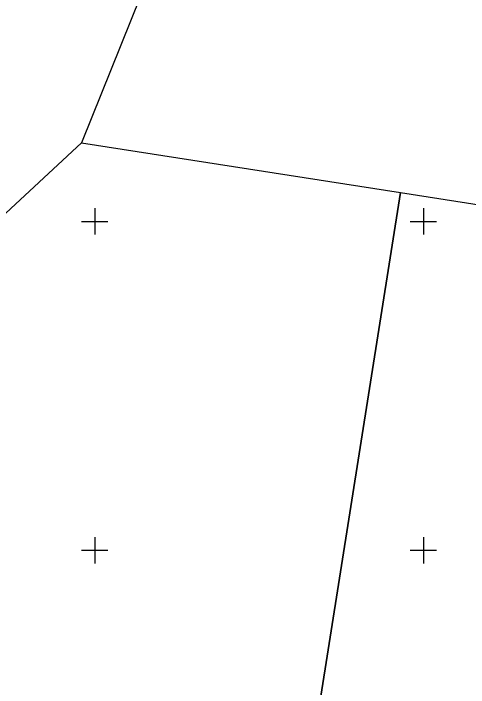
# Model space of a CAD drawing. Extents: x 551623 to 559850, y 6561220 to 6567135.
# Drawn here: x 555437.6 to 555506.9, y 6565529.1 to 6565631.6 of the extents above; entities that cross this region are included whole.
import ezdxf

# ---------------------------------------------------------------- set-up
doc = ezdxf.new("R2010")
doc.units = 0
doc.layers.add('PIIR', color=7, linetype='Continuous')
doc.layers.add('VORK', color=7, linetype='Continuous')

msp = doc.modelspace()

# ---------------------------------------------------------------- linework, layer by layer
at = {"layer": 'PIIR'}
msp.add_lwpolyline([(555524.79, 6565820.16), (555464.46, 6565652.92), (555447.97, 6565611.96), (555353.12, 6565523.87), (555343.14, 6565512.46), (555302.6, 6565539.71), (555242.37, 6565583.94), (555179.42, 6565586.32), (555138.98, 6565580.6), (555121.18, 6565602.26), (555116.17, 6565610.5), (555109.96, 6565624.83), (555093.56, 6565628.47), (555079.04, 6565618.4), (555074.13, 6565607.82), (555075.34, 6565593.24), (555091.74, 6565551.94), (555171.91, 6565394.64), (555191.35, 6565341.19)], dxfattribs=at)
for points in [[(555353.12, 6565523.87), (555447.97, 6565611.96), (555496.51, 6565604.38), (555470.4, 6565439.4), (555419.74, 6565450.66), (555368.05, 6565461.11), (555358.8, 6565482.45)], [(555470.4, 6565439.4), (555496.51, 6565604.38), (555612.09, 6565586.3), (555584.65, 6565412.91), (555495.41, 6565433.85)]]:
    msp.add_lwpolyline(points, close=True, dxfattribs=at)
at = {"layer": 'VORK'}
for p, q in [((555450, 6565602), (555450, 6565598)), ((555500, 6565602), (555500, 6565598)), ((555448, 6565600), (555452, 6565600)), ((555498, 6565600), (555502, 6565600)), ((555450, 6565552), (555450, 6565548)), ((555500, 6565552), (555500, 6565548)), ((555448, 6565550), (555452, 6565550)), ((555498, 6565550), (555502, 6565550))]:
    msp.add_line(p, q, dxfattribs=at)

doc.saveas('drawing.dxf')
